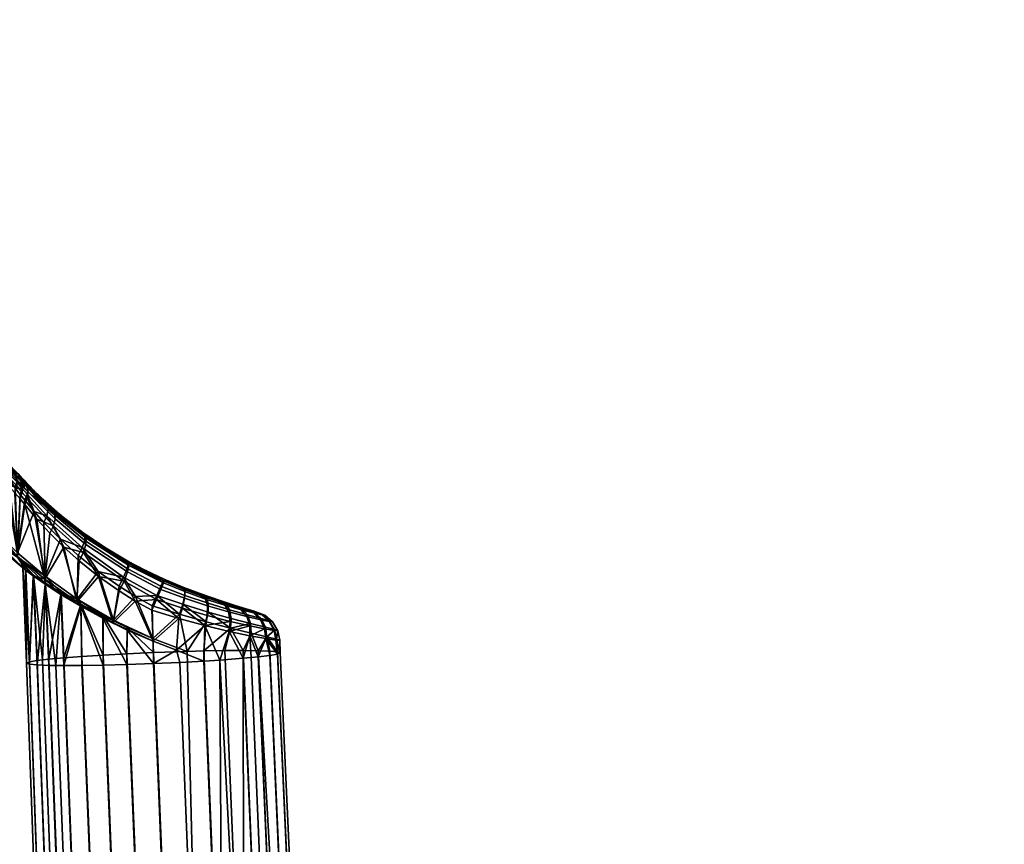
# Model space of a CAD drawing. Header units: millimetres. Extents: x -339 to 339, y -344 to 326.
# Tile 656 of 656: x 240 to 337, y 174 to 256. Entities that reach past the tile are written whole.
import ezdxf

# ---------------------------------------------------------------- set-up
doc = ezdxf.new("R2010")
doc.units = ezdxf.units.MM
doc.header["$MEASUREMENT"] = 0
doc.layers.add('kolecka', color=250, linetype='Continuous')
doc.layers.add('podrucky', color=7, linetype='Continuous')

msp = doc.modelspace()

# ---------------------------------------------------------------- meshes
at = {"layer": 'kolecka'}
mesh = msp.add_polyface(dxfattribs=at)
corners = [(188.549, 255.192, 30.246), (186.899, 255.315, 30.331), (187.098, 255.505, 26.127), (188.756, 255.4, 26.085), (190.297, 255.083, 30.186), (190.463, 255.315, 26.056), (190.131, 255.168, 34.326), (188.343, 255.349, 34.413), (192.116, 255.008, 30.15), (192.208, 255.259, 26.038), (192.024, 255.047, 34.273), (191.932, 255.181, 38.392), (189.965, 255.393, 38.453), (193.969, 254.981, 30.138), (193.969, 255.24, 26.032), (193.969, 255.003, 34.255), (193.969, 255.106, 38.372), (193.969, 255.263, 42.487), (191.84, 255.376, 42.508), (195.823, 255.008, 30.15), (195.731, 255.259, 26.038), (195.915, 255.047, 34.273), (196.006, 255.181, 38.392), (196.098, 255.376, 42.508), (197.64, 255.083, 30.186), (197.474, 255.315, 26.056), (197.806, 255.168, 34.326), (197.972, 255.393, 38.453), (199.388, 255.192, 30.246), (199.182, 255.4, 26.085), (199.594, 255.349, 34.413), (201.04, 255.315, 30.331), (200.841, 255.505, 26.127), (322.849, -53.556, 32.196), (322.849, -53.503, 28.713), (304.849, -53.503, 28.713), (304.849, -53.556, 32.196), (322.849, -54.017, 35.673), (304.849, -54.017, 35.673), (324.849, -53.976, 24.541), (324.849, -53.476, 30), (335.849, -53.597, 27.304), (335.849, -53.976, 24.541), (324.849, -53.976, 35.459), (335.849, -53.597, 32.696), (335.849, -53.476, 30), (335.849, -53.976, 35.459), (336.953, -53.685, 30), (336.953, -54.215, 24.419), (302.849, -53.976, 24.541), (291.849, -53.597, 27.304), (291.849, -53.476, 30), (302.849, -53.476, 30), (291.849, -53.597, 32.696), (302.849, -53.976, 35.459), (291.849, -53.976, 24.541), (290.744, -53.685, 30), (290.744, -54.26, 35.812)]
mesh.append_faces([[corners[k] for k in face] for face in [(0, 1, 2, 3), (4, 0, 3, 5), (6, 7, 0, 4), (8, 4, 5, 9), (10, 6, 4, 8), (11, 12, 6, 10), (13, 8, 9, 14), (15, 10, 8, 13), (16, 11, 10, 15), (17, 18, 11, 16), (19, 13, 14, 20), (21, 15, 13, 19), (22, 16, 15, 21), (23, 17, 16, 22), (24, 19, 20, 25), (26, 21, 19, 24), (27, 22, 21, 26), (28, 24, 25, 29), (30, 26, 24, 28), (31, 28, 29, 32), (33, 34, 35, 36), (37, 33, 36, 38), (39, 40, 41, 42), (40, 43, 44, 45), (43, 46, 44, 44), (45, 41, 40, 40), (47, 41, 45, 45), (47, 45, 44, 44), (47, 48, 41, 41), (49, 50, 51, 52), (52, 51, 53, 54), (49, 55, 50, 50), (56, 51, 50, 50), (56, 53, 51, 51), (56, 57, 53, 53)]])
at = {"layer": 'podrucky'}
mesh = msp.add_polyface(dxfattribs=at)
corners = [(238.23, 204.567, 700.915), (239.788, 203.007, 698.834), (238.462, 210.523, 699.894), (237.292, 211.648, 701.826), (236.994, 205.994, 703.287), (236.395, 212.5, 703.946), (235.692, 207.674, 706.182), (236.641, 206.458, 704.209), (238.236, 204.182, 659.27), (236.994, 205.576, 656.831), (237.263, 211.226, 657.702), (239, 209.518, 660.495), (239.788, 202.66, 661.44), (238.491, 210.049, 659.789), (237.849, 210.678, 658.778), (236.746, 211.707, 656.567), (236.569, 206.117, 655.702), (235.692, 205.626, 680.201), (235.692, 206.007, 666.228), (236.994, 204.748, 666.148), (236.994, 204.365, 680.213), (234.456, 206.676, 680.191), (234.456, 207.054, 666.296), (231.324, 208.371, 680.174), (231.324, 208.746, 666.404), (239.788, 202.591, 694.473), (236.994, 205.022, 694.269), (235.692, 206.279, 694.164), (234.456, 207.325, 694.076), (231.324, 209.014, 693.934), (238.236, 204.182, 659.27), (239.788, 202.66, 661.44), (236.994, 205.576, 656.831), (234.456, 208.521, 652.009), (235.692, 207.223, 653.758), (234.456, 207.972, 656.23), (236.569, 206.117, 655.702), (235.692, 206.714, 658.01), (240.554, 201.306, 677.639), (231.324, 210.136, 652.699), (240.582, 201.333, 682.802), (238.23, 204.567, 700.915), (236.994, 205.994, 703.287), (235.692, 207.092, 701.94), (234.456, 208.363, 703.566), (235.692, 207.674, 706.182), (236.641, 206.458, 704.209), (234.374, 209.056, 707.866)]
mesh.append_faces([[corners[k] for k in face] for face in [(0, 1, 2, 2), (3, 4, 0, 0), (5, 6, 7, 7), (8, 9, 10, 10), (11, 12, 8, 8), (11, 8, 13, 13), (14, 13, 8, 8), (15, 10, 9, 9), (15, 9, 16, 16), (17, 18, 19, 20), (21, 22, 18, 17), (23, 24, 22, 21), (25, 26, 20, 20), (27, 17, 20, 26), (28, 21, 17, 27), (29, 23, 21, 28), (19, 30, 31, 31), (32, 30, 19, 19), (33, 34, 35, 35), (36, 37, 34, 34), (32, 19, 37, 37), (18, 37, 19, 19), (37, 35, 34, 34), (36, 32, 37, 37), (37, 18, 22, 35), (38, 20, 19, 19), (22, 39, 35, 35), (40, 25, 20, 20), (41, 26, 25, 25), (26, 41, 42, 42), (43, 26, 42, 42), (27, 43, 44, 28), (43, 27, 26, 26), (44, 43, 45, 45), (46, 45, 43, 43), (47, 44, 45, 45), (43, 42, 46, 46)]])
mesh = msp.add_polyface(dxfattribs=at)
corners = [(239.885, 210.47, 663.912), (239.191, 211.17, 663.255), (239.191, 210.929, 666.544), (238.46, 211.844, 662.499), (239.191, 210.558, 680.153), (240.424, 209.387, 680.164), (240.424, 209.76, 666.469), (240.424, 209.899, 664.471), (240.424, 209.881, 692.001), (239.191, 211.194, 693.752), (237.697, 212.783, 697.982), (239.191, 211.439, 696.437), (239.897, 210.719, 695.815), (241.428, 209.116, 694.374), (241.414, 208.873, 691.061), (240.424, 210.155, 695.311), (238.491, 211.467, 660.612), (239.714, 210.238, 662.063), (239.708, 209.597, 661.547), (238.589, 210.773, 660.142), (239, 209.518, 660.495), (238.196, 212.046, 661.149), (239.531, 210.78, 662.655), (240.701, 209.527, 663.82), (240.811, 209.008, 663.182), (240.306, 209.572, 662.674), (240.176, 210.092, 663.288), (240.25, 208.96, 662.139), (241.729, 208.578, 665.773), (240.291, 209.908, 697.048), (240.245, 209.346, 697.591), (240.714, 208.791, 697.153), (240.784, 209.354, 696.593), (240.169, 210.379, 696.435), (240.681, 209.823, 695.956), (239.688, 210.588, 697.623), (238.423, 211.865, 699.05), (238.535, 211.213, 699.525), (239.693, 210, 698.165), (239.532, 209.37, 698.554), (239.472, 211.082, 697.04), (238.131, 212.405, 698.516)]
mesh.append_faces([[corners[k] for k in face] for face in [(0, 1, 2, 2), (3, 2, 1, 1), (4, 5, 6, 2), (6, 7, 0, 0), (6, 0, 2, 2), (8, 5, 4, 9), (10, 11, 9, 9), (9, 11, 12, 12), (8, 9, 12, 12), (13, 14, 8, 8), (8, 15, 13, 13), (15, 8, 12, 12), (16, 17, 18, 19), (19, 18, 20, 20), (21, 3, 22, 22), (22, 3, 1, 1), (17, 16, 21, 22), (23, 24, 25, 26), (27, 18, 17, 25), (22, 26, 25, 17), (1, 0, 26, 22), (0, 7, 23, 26), (28, 23, 7, 7), (29, 30, 31, 32), (33, 29, 32, 34), (33, 35, 29, 29), (15, 12, 33, 34), (36, 37, 35, 35), (30, 29, 38, 38), (30, 38, 39, 39), (29, 35, 38, 38), (37, 39, 38, 38), (37, 38, 35, 35), (12, 40, 33, 33), (12, 11, 40, 40), (33, 40, 35, 35), (41, 40, 11, 11), (41, 35, 40, 40)]])
mesh = msp.add_polyface(dxfattribs=at)
corners = [(242.484, 200.704, 696.372), (241.402, 207.094, 696.789), (239.788, 203.007, 698.834), (240.486, 208.195, 697.583), (240.042, 208.751, 698.014), (239.532, 209.37, 698.554), (238.462, 210.523, 699.894), (239.788, 202.66, 661.44), (240.48, 207.755, 662.22), (242.457, 200.415, 664.052), (241.669, 206.337, 663.345), (239.525, 208.931, 661.158), (239, 209.518, 660.495), (240.025, 208.324, 661.734), (242.457, 200.415, 664.052), (241.322, 200.742, 675.277), (239.788, 202.66, 661.44), (236.994, 204.748, 666.148), (240.554, 201.306, 677.639), (236.994, 204.365, 680.213), (240.292, 201.522, 680.241), (239.788, 202.591, 694.473), (240.582, 201.333, 682.802), (241.36, 200.807, 685.168), (242.548, 200.027, 687.289), (242.484, 200.704, 696.372), (239.788, 203.007, 698.834), (238.23, 204.567, 700.915), (241.414, 208.448, 680.174), (241.414, 208.686, 668.791), (240.424, 209.76, 666.469), (240.424, 209.387, 680.164), (240.424, 209.881, 692.001), (241.414, 208.873, 691.061), (241.729, 208.578, 665.773), (240.424, 209.899, 664.471), (239.708, 209.597, 661.547), (240.811, 209.008, 663.182), (240.731, 208.393, 662.63), (240.25, 208.96, 662.139), (240.306, 209.572, 662.674), (243.309, 205.665, 664.773), (240.784, 209.354, 696.593), (240.714, 208.791, 697.153), (242.679, 206.665, 695.619), (242.81, 207.284, 694.997), (240.681, 209.823, 695.956), (242.743, 207.776, 694.262), (240.245, 209.346, 697.591), (241.428, 209.116, 694.374), (240.424, 210.155, 695.311)]
mesh.append_faces([[corners[k] for k in face] for face in [(0, 1, 2, 2), (3, 2, 1, 1), (4, 2, 3, 3), (2, 4, 5, 5), (6, 2, 5, 5), (7, 8, 9, 9), (8, 10, 9, 9), (11, 7, 12, 12), (11, 13, 7, 7), (7, 13, 8, 8), (14, 15, 16, 16), (17, 16, 18, 18), (15, 18, 16, 16), (19, 18, 20, 20), (21, 22, 23, 23), (21, 23, 24, 24), (24, 25, 21, 21), (25, 26, 21, 21), (21, 26, 27, 27), (22, 19, 20, 20), (28, 29, 30, 31), (31, 32, 33, 28), (29, 34, 30, 30), (35, 30, 34, 34), (12, 36, 11, 11), (37, 38, 39, 40), (13, 11, 36, 39), (39, 38, 8, 13), (8, 38, 10, 10), (41, 10, 38, 38), (42, 43, 44, 45), (46, 42, 45, 47), (1, 44, 43, 43), (4, 3, 43, 48), (5, 4, 48, 48), (1, 43, 3, 3), (47, 49, 50, 46)]])
mesh = msp.add_polyface(dxfattribs=at)
corners = [(244, 204.342, 695.051), (242.484, 200.704, 696.372), (245.665, 198.443, 694.526), (242.376, 206.002, 696.057), (245.759, 202.74, 694.211), (241.402, 207.094, 696.789), (244.349, 203.559, 665.284), (245.835, 202.225, 666.08), (245.614, 198.193, 666.073), (242.457, 200.415, 664.052), (242.96, 204.934, 664.369), (241.669, 206.337, 663.345), (242.513, 199.916, 673.193), (241.322, 200.742, 675.277), (242.457, 200.415, 664.052), (241.729, 208.578, 665.773), (241.414, 208.686, 668.791), (243.145, 207.271, 666.956), (241.414, 208.873, 691.061), (242.498, 208.087, 693.51), (244.281, 206.526, 692.322), (241.428, 209.116, 694.374), (243.472, 206.363, 665.397), (243.309, 205.665, 664.773), (240.731, 208.393, 662.63), (240.811, 209.008, 663.182), (243.409, 206.921, 666.164), (240.701, 209.527, 663.82), (246.514, 203.847, 667.113), (246.264, 203.057, 666.44), (246.52, 204.44, 668), (244.67, 205.992, 668.012), (246.302, 204.751, 668.929), (242.81, 207.284, 694.997), (242.679, 206.665, 695.619), (246.157, 203.52, 693.804), (246.391, 204.237, 693.115), (242.743, 207.776, 694.262), (246.404, 204.76, 692.238), (246.213, 205.022, 691.329), (241.414, 208.448, 680.174)]
mesh.append_faces([[corners[k] for k in face] for face in [(0, 1, 2, 2), (1, 0, 3, 3), (0, 2, 4, 4), (3, 5, 1, 1), (6, 7, 8, 8), (9, 10, 6, 6), (6, 8, 9, 9), (10, 9, 11, 11), (12, 13, 14, 14), (15, 16, 17, 17), (18, 19, 20, 20), (18, 21, 19, 19), (22, 23, 24, 25), (26, 22, 25, 27), (28, 29, 23, 22), (30, 28, 22, 26), (23, 10, 11, 11), (26, 27, 15, 15), (15, 17, 26, 26), (6, 10, 23, 23), (29, 7, 6, 6), (17, 31, 26, 26), (26, 31, 32, 30), (6, 23, 29, 29), (33, 34, 35, 36), (37, 33, 36, 38), (38, 39, 20, 20), (34, 3, 0, 0), (3, 34, 5, 5), (37, 38, 20, 20), (37, 20, 19, 19), (37, 19, 21, 21), (34, 0, 35, 35), (31, 20, 39, 39), (40, 17, 16, 16), (18, 20, 40, 40), (40, 31, 17, 17), (20, 31, 40, 40)]])
mesh = msp.add_polyface(dxfattribs=at)
corners = [(247.705, 201.173, 693.534), (245.759, 202.74, 694.211), (245.665, 198.443, 694.526), (247.749, 200.69, 666.866), (245.614, 198.193, 666.073), (245.835, 202.225, 666.08), (250.616, 201.126, 668.401), (250.264, 200.22, 667.705), (246.264, 203.057, 666.44), (246.514, 203.847, 667.113), (250.746, 201.752, 669.412), (246.52, 204.44, 668), (249.788, 199.255, 667.439), (254.15, 200.053, 669.779), (253.894, 199.41, 668.706), (246.302, 204.751, 668.929), (248.406, 203.325, 669.833), (250.649, 201.994, 670.489), (252.398, 201.077, 670.797), (254.202, 200.235, 670.934), (254.227, 200.412, 689.68), (254.152, 200.277, 690.8), (256.155, 199.609, 689.489), (246.391, 204.237, 693.115), (246.157, 203.52, 693.804), (250.224, 200.627, 692.742), (250.562, 201.452, 692.021), (246.404, 204.76, 692.238), (250.699, 202.002, 691.023), (253.891, 199.713, 691.857), (253.485, 198.807, 692.577), (249.773, 199.715, 693.073), (252.402, 201.262, 689.743), (250.629, 202.194, 689.974), (248.353, 203.555, 690.526), (246.213, 205.022, 691.329), (244, 204.342, 695.051), (256.099, 199.445, 671.189), (244.67, 205.992, 668.012)]
mesh.append_faces([[corners[k] for k in face] for face in [(0, 1, 2, 2), (3, 4, 5, 5), (6, 7, 8, 9), (10, 6, 9, 11), (8, 3, 5, 5), (7, 3, 8, 8), (12, 3, 7, 7), (10, 13, 14, 6), (11, 15, 16, 16), (16, 10, 11, 11), (10, 16, 17, 17), (13, 10, 18, 18), (10, 17, 18, 18), (13, 18, 19, 19), (20, 21, 22, 22), (23, 24, 25, 26), (27, 23, 26, 28), (29, 26, 25, 30), (25, 24, 0, 0), (1, 0, 24, 24), (31, 25, 0, 0), (26, 29, 21, 28), (21, 20, 32, 28), (28, 32, 33, 33), (33, 34, 28, 28), (27, 28, 34, 34), (27, 34, 35, 35), (36, 1, 24, 24), (20, 37, 19, 19), (19, 32, 20, 20), (32, 19, 18, 18), (18, 33, 32, 32), (33, 18, 17, 17), (17, 34, 33, 33), (34, 17, 16, 16), (16, 35, 34, 34), (35, 16, 15, 15), (35, 15, 38, 38)]])
mesh = msp.add_polyface(dxfattribs=at)
corners = [(249.773, 199.715, 693.073), (247.705, 201.173, 693.534), (249.237, 196.369, 693.364), (251.384, 198.715, 692.883), (245.665, 198.443, 694.526), (245.614, 198.193, 666.073), (247.749, 200.69, 666.866), (249.207, 196.118, 667.422), (249.788, 199.255, 667.439), (248.194, 196.57, 668.819), (248.205, 191.952, 669.096), (245.997, 197.761, 669.916), (244.331, 191.909, 671.734), (244.046, 198.923, 671.429), (243.547, 191.915, 672.595), (242.513, 199.916, 673.193), (241.699, 191.971, 675.611), (241.322, 200.742, 675.277), (240.948, 192.043, 677.964), (240.554, 201.306, 677.639), (240.948, 192.27, 683.176), (240.292, 201.522, 680.241), (240.673, 192.145, 680.571), (241.699, 192.403, 685.527), (241.36, 200.807, 685.168), (242.844, 192.54, 687.604), (242.548, 200.027, 687.289), (242.226, 192.471, 686.601), (244.331, 192.678, 689.395), (244.071, 199.08, 689.116), (248.204, 192.949, 692.019), (246.01, 197.959, 690.718), (246.124, 192.815, 690.878), (240.582, 201.333, 682.802), (248.202, 196.8, 691.918), (245.614, 198.193, 666.073), (244.046, 198.923, 671.429), (242.457, 200.415, 664.052), (248.194, 196.57, 668.819), (245.997, 197.761, 669.916), (249.207, 196.118, 667.422), (250.575, 195.412, 668.16), (242.513, 199.916, 673.193), (249.237, 196.369, 693.364), (248.202, 196.8, 691.918), (250.589, 195.659, 692.683), (245.665, 198.443, 694.526), (246.01, 197.959, 690.718), (244.071, 199.08, 689.116), (242.484, 200.704, 696.372), (242.548, 200.027, 687.289)]
mesh.append_faces([[corners[k] for k in face] for face in [(0, 1, 2, 2), (3, 0, 2, 2), (1, 4, 2, 2), (5, 6, 7, 7), (6, 8, 7, 7), (9, 10, 11, 11), (11, 12, 13, 13), (14, 15, 13, 13), (15, 16, 17, 17), (17, 18, 19, 19), (17, 16, 18, 18), (20, 21, 22, 22), (23, 24, 20, 20), (25, 26, 27, 27), (28, 29, 25, 25), (27, 24, 23, 23), (30, 31, 32, 32), (33, 20, 24, 24), (33, 21, 20, 20), (22, 21, 19, 19), (24, 27, 26, 26), (25, 29, 26, 26), (29, 28, 31, 31), (34, 31, 30, 30), (18, 22, 19, 19), (35, 36, 37, 37), (38, 39, 35, 35), (40, 41, 38, 38), (35, 39, 36, 36), (37, 36, 42, 42), (38, 35, 40, 40), (43, 44, 45, 45), (44, 46, 47, 47), (43, 46, 44, 44), (48, 49, 50, 50), (47, 46, 48, 48), (48, 46, 49, 49)]])
mesh = msp.add_polyface(dxfattribs=at)
corners = [(253.116, 194.574, 692.977), (256.482, 193.31, 692.582), (255.73, 196.967, 692.573), (258.35, 196.226, 691.722), (251.384, 198.715, 692.883), (249.237, 196.369, 693.364), (253.041, 197.799, 692.836), (255.447, 193.415, 668.224), (255.661, 196.546, 668.158), (258.232, 195.845, 669.038), (253.136, 194.302, 667.965), (249.207, 196.118, 667.422), (251.376, 198.268, 667.709), (253.015, 197.359, 667.832), (249.788, 199.255, 667.439), (250.556, 192.014, 668.34), (248.194, 196.57, 668.819), (250.575, 195.412, 668.16), (250.589, 195.659, 692.683), (248.202, 196.8, 691.918), (250.556, 193.077, 692.767), (253.162, 193.195, 693.036), (250.575, 195.412, 668.16), (249.207, 196.118, 667.422), (253.136, 194.302, 667.965), (250.589, 195.659, 692.683), (253.116, 194.574, 692.977), (249.237, 196.369, 693.364), (250.264, 200.22, 667.705), (253.476, 198.419, 668.017), (250.616, 201.126, 668.401), (253.894, 199.41, 668.706), (256.008, 197.576, 668.411), (256.229, 198.542, 669.1), (254.15, 200.053, 669.779), (256.254, 199.201, 670.111), (256.099, 199.445, 671.189), (257.942, 198.753, 671.859), (258.293, 198.465, 670.89), (254.202, 200.235, 670.934), (256.052, 197.942, 692.252), (253.485, 198.807, 692.577), (256.288, 199.41, 690.538), (254.152, 200.277, 690.8), (253.891, 199.713, 691.857), (256.258, 198.826, 691.535), (256.155, 199.609, 689.489), (250.224, 200.627, 692.742), (249.773, 199.715, 693.073), (254.227, 200.412, 689.68)]
mesh.append_faces([[corners[k] for k in face] for face in [(0, 1, 2, 2), (3, 2, 1, 1), (0, 4, 5, 5), (6, 4, 0, 0), (2, 6, 0, 0), (7, 8, 9, 9), (8, 7, 10, 10), (11, 12, 10, 10), (13, 10, 12, 12), (11, 14, 12, 12), (8, 10, 13, 13), (15, 16, 17, 17), (18, 19, 20, 20), (0, 18, 21, 21), (22, 23, 24, 24), (25, 26, 27, 27), (12, 28, 29, 29), (14, 28, 12, 12), (13, 12, 29, 29), (29, 28, 30, 31), (29, 8, 13, 13), (32, 9, 8, 8), (32, 29, 31, 33), (32, 8, 29, 29), (34, 35, 33, 31), (35, 36, 37, 38), (34, 39, 36, 35), (40, 2, 3, 3), (2, 40, 41, 41), (6, 2, 41, 41), (42, 43, 44, 45), (41, 40, 45, 44), (42, 46, 43, 43), (41, 4, 6, 6), (41, 47, 4, 4), (4, 47, 48, 48), (46, 37, 36, 36), (36, 49, 46, 46)]])
mesh = msp.add_polyface(dxfattribs=at)
corners = [(259.957, 146.987, 671.373), (258.12, 192.354, 669.078), (259.686, 192.453, 669.888), (261.994, 192.625, 671.702), (262.059, 147.121, 672.454), (266.631, 147.96, 687.424), (264.625, 193.332, 685.486), (263.48, 193.376, 687.568), (266.076, 147.983, 688.477), (263.883, 148.011, 691.179), (261.994, 193.394, 689.363), (260.2, 193.386, 690.853), (262.053, 147.999, 692.609), (258.121, 193.351, 692.001), (259.954, 147.96, 693.71), (265.425, 148, 689.453), (256.482, 193.31, 692.582), (257.598, 147.895, 694.433), (260.741, 195.606, 690.294), (258.35, 196.226, 691.722), (262.784, 195.11, 688.336), (264.312, 194.75, 685.978), (265.377, 193.26, 683.133), (265.652, 193.158, 680.526), (265.275, 194.514, 683.315), (264.626, 192.901, 675.571), (264.214, 194.563, 674.774), (265.377, 193.033, 677.921), (263.48, 192.764, 673.493), (262.659, 194.845, 672.43), (262.777, 192.694, 672.561), (265.22, 194.416, 677.426), (260.613, 195.275, 670.478), (265.6, 194.397, 680.33), (255.447, 193.415, 668.224), (258.232, 195.845, 669.038), (255.769, 192.226, 668.331), (253.162, 192.108, 668.061), (250.575, 195.412, 668.16), (250.556, 192.014, 668.34), (245.997, 197.761, 669.916), (248.205, 191.952, 669.096), (246.124, 191.917, 670.245), (244.331, 191.909, 671.734), (242.513, 199.916, 673.193), (243.547, 191.915, 672.595), (242.844, 191.927, 673.53), (241.699, 191.971, 675.611), (244.046, 198.923, 671.429), (248.194, 196.57, 668.819), (253.136, 194.302, 667.965), (250.556, 193.077, 692.767), (248.202, 196.8, 691.918), (248.204, 192.949, 692.019), (253.116, 194.574, 692.977), (253.162, 193.195, 693.036), (250.589, 195.659, 692.683), (246.01, 197.959, 690.718), (244.331, 192.678, 689.395), (246.124, 192.815, 690.878)]
mesh.append_faces([[corners[k] for k in face] for face in [(0, 1, 2, 2), (3, 4, 2, 2), (5, 6, 7, 8), (9, 10, 11, 12), (12, 11, 13, 14), (15, 7, 10, 9), (16, 17, 14, 13), (18, 13, 11, 11), (13, 19, 16, 16), (7, 20, 10, 10), (7, 6, 21, 21), (6, 22, 21, 21), (23, 24, 22, 22), (25, 26, 27, 27), (28, 26, 25, 25), (3, 29, 30, 30), (28, 30, 29, 29), (27, 31, 23, 23), (2, 32, 3, 3), (23, 31, 33, 33), (27, 26, 31, 31), (32, 29, 3, 3), (34, 35, 1, 1), (34, 36, 37, 37), (38, 37, 39, 39), (40, 41, 42, 42), (40, 42, 43, 43), (44, 45, 46, 46), (44, 46, 47, 47), (48, 43, 45, 45), (49, 39, 41, 41), (34, 1, 36, 36), (50, 34, 37, 37), (38, 50, 37, 37), (51, 52, 53, 53), (54, 55, 16, 16), (56, 51, 55, 55), (57, 58, 59, 59)]])
mesh = msp.add_polyface(dxfattribs=at)
corners = [(258.35, 196.226, 691.722), (258.121, 193.351, 692.001), (260.741, 195.606, 690.294), (261.994, 193.394, 689.363), (262.784, 195.11, 688.336), (260.2, 193.386, 690.853), (259.686, 192.453, 669.888), (258.232, 195.845, 669.038), (260.613, 195.275, 670.478), (258.12, 192.354, 669.078), (261.114, 197.738, 674.414), (261.207, 197.836, 686.331), (262.228, 197.436, 676.175), (262.301, 197.504, 684.568), (258.483, 197.796, 669.977), (258.454, 196.852, 669.325), (256.008, 197.576, 668.411), (256.229, 198.542, 669.1), (258.293, 198.465, 670.89), (256.254, 199.201, 670.111), (260.562, 197.189, 671.338), (260.709, 196.262, 670.762), (260.178, 197.862, 672.12), (262.345, 196.728, 673.142), (262.643, 195.817, 672.675), (261.797, 197.4, 673.761), (260.638, 197.405, 689.372), (260.803, 196.545, 689.966), (262.735, 196.042, 688.057), (262.422, 196.9, 687.579), (260.258, 198.02, 688.599), (261.877, 197.525, 686.966), (258.551, 198.047, 690.703), (258.539, 197.179, 691.378), (258.364, 198.648, 689.801), (256.258, 198.826, 691.535), (256.052, 197.942, 692.252), (256.288, 199.41, 690.538), (262.659, 194.845, 672.43), (259.648, 198.181, 672.946), (257.942, 198.753, 671.859), (259.745, 198.304, 687.794), (258.032, 198.897, 688.858), (256.155, 199.609, 689.489)]
mesh.append_faces([[corners[k] for k in face] for face in [(0, 1, 2, 2), (3, 4, 2, 2), (5, 3, 2, 2), (6, 7, 8, 8), (6, 9, 7, 7), (10, 11, 12, 12), (13, 12, 11, 11), (14, 15, 16, 17), (18, 14, 17, 19), (20, 21, 15, 14), (22, 20, 14, 18), (23, 24, 21, 20), (25, 23, 20, 22), (26, 27, 28, 29), (30, 26, 29, 31), (32, 33, 27, 26), (34, 32, 26, 30), (35, 36, 33, 32), (37, 35, 32, 34), (21, 7, 15, 15), (7, 16, 15, 15), (8, 7, 21, 21), (24, 38, 8, 8), (24, 8, 21, 21), (39, 22, 18, 40), (22, 39, 10, 25), (27, 2, 28, 28), (33, 0, 2, 2), (33, 2, 27, 27), (0, 33, 36, 36), (31, 11, 41, 30), (34, 42, 43, 37), (42, 34, 30, 41), (10, 41, 11, 11), (41, 10, 39, 39), (39, 42, 41, 41), (42, 39, 40, 40), (40, 43, 42, 42)]])
mesh = msp.add_polyface(dxfattribs=at)
corners = [(264.312, 194.75, 685.978), (262.784, 195.11, 688.336), (263.48, 193.376, 687.568), (265.652, 193.158, 680.526), (265.6, 194.397, 680.33), (265.275, 194.514, 683.315), (265.377, 193.26, 683.133), (263.48, 192.764, 673.493), (262.659, 194.845, 672.43), (264.214, 194.563, 674.774), (262.228, 197.436, 676.175), (262.301, 197.504, 684.568), (262.949, 197.261, 678.164), (262.989, 197.298, 682.575), (263.221, 197.213, 680.34), (263.697, 196.421, 675.285), (264.108, 195.523, 674.955), (262.643, 195.817, 672.675), (262.345, 196.728, 673.142), (263.026, 197.089, 675.718), (261.797, 197.4, 673.761), (264.569, 196.251, 677.695), (265.055, 195.365, 677.521), (263.82, 196.913, 677.923), (264.894, 196.213, 680.326), (265.409, 195.338, 680.326), (264.117, 196.867, 680.331), (264.604, 196.315, 683.026), (265.096, 195.448, 683.205), (263.856, 196.959, 682.804), (263.758, 196.541, 685.438), (264.181, 195.681, 685.776), (263.089, 197.177, 685.01), (262.422, 196.9, 687.579), (262.735, 196.042, 688.057), (261.877, 197.525, 686.966), (265.22, 194.416, 677.426), (261.114, 197.738, 674.414), (260.741, 195.606, 690.294), (261.207, 197.836, 686.331)]
mesh.append_faces([[corners[k] for k in face] for face in [(0, 1, 2, 2), (3, 4, 5, 5), (6, 5, 0, 0), (7, 8, 9, 9), (10, 11, 12, 12), (13, 12, 11, 11), (13, 14, 12, 12), (15, 16, 17, 18), (19, 15, 18, 20), (21, 22, 16, 15), (23, 21, 15, 19), (24, 25, 22, 21), (26, 24, 21, 23), (27, 28, 25, 24), (29, 27, 24, 26), (30, 31, 28, 27), (32, 30, 27, 29), (33, 34, 31, 30), (35, 33, 30, 32), (16, 8, 17, 17), (9, 8, 16, 16), (36, 9, 22, 22), (4, 36, 25, 25), (36, 22, 25, 25), (22, 9, 16, 16), (20, 37, 10, 19), (23, 12, 26, 26), (12, 23, 19, 10), (25, 5, 4, 4), (28, 0, 5, 5), (31, 0, 28, 28), (34, 38, 1, 1), (34, 1, 0, 31), (26, 14, 13, 29), (35, 32, 11, 39), (32, 29, 13, 11), (12, 14, 26, 26), (5, 25, 28, 28)]])
mesh = msp.add_polyface(dxfattribs=at)
corners = [(266.631, 147.96, 687.424), (269.623, 86.326, 689.996), (270.531, 86.265, 687.761), (267.422, 147.89, 685.101), (266.076, 147.983, 688.477), (268.984, 86.344, 690.982), (265.425, 148, 689.453), (268.233, 86.352, 691.866), (263.883, 148.011, 691.179), (266.526, 86.348, 693.386), (262.053, 147.999, 692.609), (264.586, 86.322, 694.637), (259.954, 147.96, 693.71), (262.428, 86.274, 695.593), (255.006, 146.742, 670.41), (253.162, 192.108, 668.061), (255.769, 192.226, 668.331), (257.601, 146.859, 670.666), (259.686, 192.453, 669.888), (262.059, 147.121, 672.454), (259.957, 146.987, 671.373), (258.12, 192.354, 669.078), (263.891, 147.258, 673.859), (261.994, 192.625, 671.702), (262.777, 192.694, 672.561), (264.702, 147.327, 674.673), (265.437, 147.396, 675.565), (263.48, 192.764, 673.493), (264.626, 192.901, 675.571), (266.637, 147.532, 677.591), (265.377, 193.033, 677.921), (267.425, 147.665, 679.914), (265.652, 193.158, 680.526), (267.714, 147.789, 682.51), (265.377, 193.26, 683.133), (264.625, 193.332, 685.486), (263.48, 193.376, 687.568), (253.162, 193.195, 693.036), (255.005, 147.801, 694.699), (257.598, 147.895, 694.433), (256.482, 193.31, 692.582), (252.411, 147.685, 694.442), (250.556, 193.077, 692.767), (248.204, 192.949, 692.019), (250.055, 147.559, 693.726), (247.956, 147.427, 692.633), (246.124, 192.815, 690.878), (244.331, 192.678, 689.395), (246.126, 147.292, 691.209), (244.585, 147.155, 689.487), (242.844, 192.54, 687.604), (242.226, 192.471, 686.601), (243.934, 147.086, 688.513), (243.379, 147.017, 687.462), (241.699, 192.403, 685.527), (240.948, 192.27, 683.176), (242.588, 146.883, 685.141), (240.673, 192.145, 680.571), (242.297, 146.758, 682.552), (242.586, 146.657, 679.954), (240.948, 192.043, 677.964), (241.699, 191.971, 675.611), (243.375, 146.589, 677.629), (244.575, 146.55, 675.6), (242.844, 191.927, 673.53), (243.547, 191.915, 672.595), (245.31, 146.541, 674.705), (246.121, 146.537, 673.888), (244.331, 191.909, 671.734), (246.124, 191.917, 670.245), (247.953, 146.549, 672.477), (250.055, 146.585, 671.389), (248.205, 191.952, 669.096), (250.556, 192.014, 668.34), (252.411, 146.648, 670.674)]
mesh.append_faces([[corners[k] for k in face] for face in [(0, 1, 2, 3), (4, 5, 1, 0), (6, 7, 5, 4), (8, 9, 7, 6), (10, 11, 9, 8), (12, 13, 11, 10), (14, 15, 16, 17), (18, 19, 20, 20), (17, 16, 21, 20), (22, 23, 24, 25), (26, 27, 28, 29), (29, 28, 30, 31), (25, 24, 27, 26), (23, 22, 19, 19), (32, 33, 31, 30), (33, 32, 34, 3), (3, 34, 35, 0), (4, 36, 6, 6), (37, 38, 39, 40), (41, 42, 43, 44), (45, 46, 47, 48), (44, 43, 46, 45), (49, 50, 51, 52), (53, 54, 55, 56), (56, 55, 57, 58), (52, 51, 54, 53), (48, 47, 50, 49), (42, 41, 38, 37), (59, 60, 61, 62), (63, 64, 65, 66), (62, 61, 64, 63), (67, 68, 69, 70), (71, 72, 73, 74), (74, 73, 15, 14), (70, 69, 72, 71), (66, 65, 68, 67), (60, 59, 58, 57)]])

doc.saveas('drawing.dxf')
